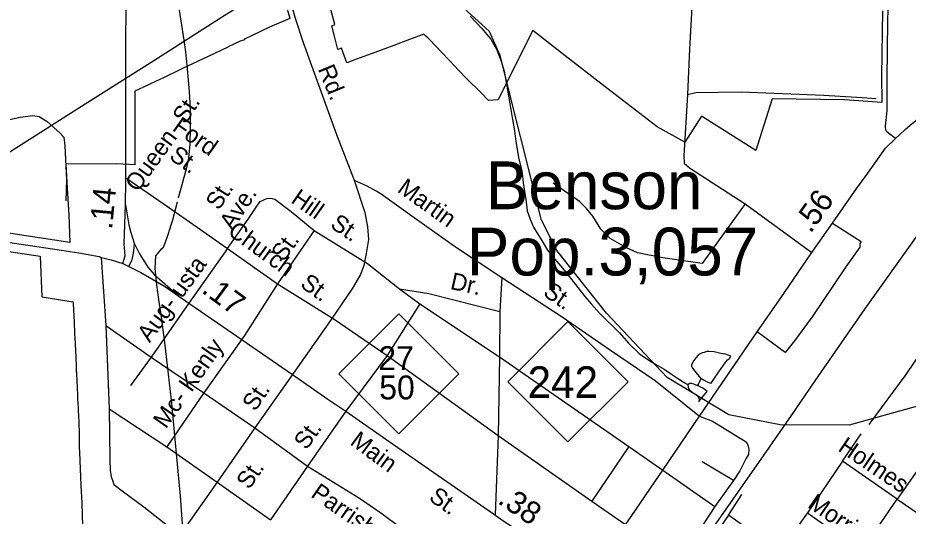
# Model space of a CAD drawing. Extents: x 2082433 to 2279600, y 546599 to 755198.
# Drawn here: x 2131289 to 2136223, y 594609 to 597373 of the extents above; entities that cross this region are included whole.
import ezdxf

# ---------------------------------------------------------------- set-up
doc = ezdxf.new("R2010")
doc.units = 0
for name, color, linetype in [('Exist Boundary Political City Limit New', 7, 'Continuous'), ('Exist Civil Demographics City Label', 7, 'Continuous'), ('Exist Hydrographic Creek Single Shore', 7, 'Continuous'), ('Exist Hydrographic Misc Water Feature', 7, 'Continuous'), ('Exist Railroad Mainline', 7, 'Continuous'), ('Exist Road Non-System Type 51', 7, 'Continuous'), ('Exist Road Non-System Type 51 Label', 7, 'Continuous'), ('Exist Road Primary NC Attributed', 7, 'Continuous'), ('Exist Road Primary NC Label', 7, 'Continuous'), ('Exist Road Primary NC Service Mileage Hundredths English Label', 7, 'Continuous'), ('Exist Road Primary NC Shield CELL', 7, 'Continuous'), ('Exist Road Primary NC Shield Number Label', 7, 'Continuous'), ('Exist Road Primary US Attributed', 7, 'Continuous'), ('Exist Road Primary US Mileage Hundredths English Label', 7, 'Continuous'), ('Exist Road Secondary Type 51 Attributed', 7, 'Continuous'), ('Exist Road Secondary Type 51 Label', 7, 'Continuous'), ('Exist Utilities Electrical Transmission Line', 7, 'Continuous'), ('Map Preparation Boundary City Limit Buffer Line', 7, 'Continuous')]:
    doc.layers.add(name, color=color, linetype=linetype)

msp = doc.modelspace()

# ---------------------------------------------------------------- linework, layer by layer
at = {"layer": 'Exist Boundary Political City Limit New'}
for points in [[(2132752.5, 597521.9), (2132796.2, 597370.6), (2132795.8, 597369.8), (2132683, 597320.7), (2132641.5, 597300.9), (2132576.5, 597270.1), (2132544, 597254.6), (2132544.8, 597252.6), (2132545.2, 597250.8), (2132521.2, 597243.8), (2132453.8, 597211.6), (2132452.5, 597210.9), (2132342.8, 597158.6), (2132201.2, 597091.2), (2132190, 597085.9), (2132092, 597039.1), (2132084, 597035.3), (2131985.5, 596989.2), (2131937.8, 596966.4), (2131937.5, 596962.1), (2131937.5, 596948.2)], [(2136080.2, 597411.6), (2136075, 597051.9), (2136076.8, 596903.3), (2135870, 596918.9), (2135468.8, 596923.2), (2135377.8, 596637.6), (2135076.5, 596827.6), (2134984.8, 596683.6), (2134832.5, 596768.6), (2134544.2, 596990.8), (2134305.2, 597175.4), (2134141.8, 597301.8), (2133964.8, 596949), (2133949.8, 596918.9), (2133897.2, 596915.1), (2133857.2, 596957), (2133776, 597035.9), (2133731, 597082.9), (2133683.2, 597133.5), (2133633.8, 597185.3), (2133610.2, 597209.9), (2133562.5, 597259.9), (2133550.5, 597271), (2133539, 597281.7), (2133459.8, 597252.4), (2133373, 597220.3), (2133302.5, 597194.2), (2133232.2, 597168.2), (2133226.8, 597166.2), (2133166.5, 597143.9), (2133112.2, 597123.9), (2133082, 597204.8), (2133062.8, 597197.2), (2133043.5, 597270.9), (2133028.5, 597329.3), (2133046.5, 597336.6), (2133012.5, 597461.9)], [(2131937.5, 596948.2), (2131937.5, 596890.8), (2131937.2, 596841.4), (2131937.2, 596730.4), (2131937, 596710.6), (2131937, 596593.1), (2131937, 596557.1), (2131836.8, 596562.3), (2131555, 596561.1), (2131563.2, 596426.8), (2131571.8, 596280.1), (2131578, 596126.6), (2131297.8, 596169.2), (2131094.2, 596200.2)], [(2130410.5, 596200.9), (2131412.5, 596051.6), (2131422, 595825.1), (2131595.5, 595798.3), (2131596, 595790.4), (2131599.5, 595714), (2131600.8, 595690.9), (2131601.8, 595667.8), (2131601.8, 595666), (2131603, 595640.3), (2131604, 595614.9), (2131604.8, 595600.8), (2131609.8, 595490.4), (2131612, 595440.6), (2131613.2, 595416.3), (2131614, 595400.9), (2131614.2, 595392.8), (2131615.5, 595366.7), (2131617.8, 595316.2), (2131619, 595286.3), (2131620.2, 595261.8), (2131621.2, 595236.8), (2131622.5, 595210.9), (2131623.8, 595186.6), (2131624.5, 595171.9)], [(2131624.5, 595171.9), (2131628.8, 595076.1), (2131629, 595066.1), (2131629, 595063.1), (2131629.8, 594992.2), (2131631, 594964.6), (2131637.5, 594779.4), (2131643.5, 594684.3), (2131648.2, 594553.4)]]:
    msp.add_lwpolyline(points, dxfattribs=at)
at = {"layer": 'Exist Hydrographic Creek Single Shore'}
msp.add_lwpolyline([(2140083.9, 595718.9), (2139724.8, 595850.7), (2139453.7, 595890.1), (2139371, 595899.4), (2139291.7, 595898.9), (2139082.8, 595847.4), (2138816.8, 595721.5), (2138551.7, 595503.8), (2138451.6, 595460), (2138034.7, 595543.8), (2137818.6, 595499), (2137427.8, 595329.7), (2136844.6, 595377.7), (2135895.6, 595114.7), (2135512.5, 595115.9), (2135228.5, 595170.8), (2134886.5, 595377.9), (2134551.7, 595735.6), (2134275.7, 596082.4), (2134191.6, 596251.4), (2133962.5, 597164.7), (2133903.5, 597297.2), (2133200.6, 597937.9)], dxfattribs=at)
at = {"layer": 'Exist Hydrographic Misc Water Feature'}
msp.add_line((2132079.5, 596085.8), (2132052.4, 596053.9), dxfattribs=at)
msp.add_line((2132079.5, 596085.8), (2132052.4, 596053.9), dxfattribs=at)
for points in [[(2132160.5, 597537), (2132177.5, 597451.2), (2132192.5, 597357), (2132208.3, 597248.3)], [(2133795.4, 597381.4), (2133828, 597347.7), (2133861.8, 597311.7), (2133888, 597280.2), (2133910, 597254.1), (2133942, 597198.2), (2133966.8, 597132.4), (2133983, 597076.4), (2133999, 596994.5), (2134009.2, 596928.5), (2134021.5, 596864.6), (2134030.1, 596808.5), (2134040.2, 596747), (2134048.4, 596687), (2134065, 596589.1), (2134081, 596525.1), (2134091.7, 596443.2), (2134104, 596367.1), (2134112.2, 596303.4), (2134128.4, 596255.5), (2134146.4, 596211.4), (2134166.7, 596179.6), (2134188.9, 596143.8), (2134223.1, 596083.8), (2134253.2, 596048.1), (2134297.7, 595996.3), (2134323.8, 595964.4), (2134399.6, 595868.5), (2134430.2, 595827.1), (2134466.5, 595787.1), (2134514.5, 595733.2), (2134622.7, 595626), (2134673, 595568.1), (2134735.3, 595508.4), (2134805.4, 595462.4), (2134869.8, 595424.8), (2134905.7, 595401.1), (2134950.2, 595371.2), (2134976, 595353.5), (2134994.3, 595343.5), (2135003.9, 595339.6)], [(2132208.3, 597248.3), (2132217.5, 597185), (2132226.3, 597111), (2132239.2, 596963.9), (2132243.3, 596865.9)], [(2132243.3, 596865.9), (2132244.3, 596765.4), (2132241.5, 596671.4), (2132235.3, 596593.8), (2132224.5, 596541.7), (2132177.9, 596373.4)], [(2132171.3, 596349.8), (2132145.5, 596250.3), (2132138.9, 596229.3)], [(2132138.9, 596229.3), (2132129.3, 596198.2), (2132119.9, 596169.5)], [(2132138.9, 596229.3), (2132129.3, 596198.2), (2132119.9, 596169.5)], [(2132119.9, 596169.5), (2132109.2, 596138), (2132095.5, 596103.6), (2132087.5, 596091.4), (2132079.5, 596085.8)], [(2132119.9, 596169.5), (2132109.2, 596138), (2132095.5, 596103.6), (2132087.5, 596091.4), (2132079.5, 596085.8)], [(2132052.4, 596053.9), (2132048.3, 595982.9), (2132057.1, 595892), (2132069.4, 595810.5)], [(2132069.4, 595810.5), (2132083.6, 595715.6), (2132102.4, 595572.6), (2132122.5, 595397.7)], [(2135073.6, 595375.6), (2135087.8, 595365.8), (2135107.9, 595353.9), (2135121.8, 595348.1), (2135131.7, 595346.2), (2135145.8, 595370), (2135173.9, 595410.4), (2135199.8, 595446.2), (2135221.5, 595476.6), (2135231.7, 595484.4), (2135239.7, 595496.6), (2135209.4, 595508.4), (2135183.6, 595512.3), (2135147.1, 595519.9), (2135117.3, 595521.9), (2135107.5, 595521.8), (2135091.5, 595517.7), (2135081.2, 595515.6), (2135069.8, 595509.7), (2135059.5, 595501.9), (2135045.6, 595487.8), (2135035.5, 595473.5), (2135027.7, 595459.7), (2135022, 595447.6), (2135021.8, 595441.5), (2135027.9, 595429.6), (2135039.6, 595413.6), (2135054.2, 595395.6), (2135065.9, 595381.7), (2135073.6, 595375.6)], [(2132122.5, 595397.7), (2132139.4, 595251.8), (2132154.1, 595095.7)], [(2135003.9, 595339.6), (2135002.3, 595335.4), (2135002.5, 595325.6), (2135008.2, 595311.8), (2135028.1, 595295.8), (2135044.7, 595285.6), (2135052.7, 595279.9), (2135062.4, 595263.8), (2135064.2, 595257.8), (2135062.4, 595246), (2135096.6, 595285.8)], [(2135054, 595333.6), (2135048.4, 595335.7), (2135034.5, 595341.5), (2135022.4, 595345.7), (2135012.1, 595345.6), (2135003.9, 595339.6)], [(2135073.6, 595375.6), (2135068.1, 595359.9), (2135060.3, 595343.6), (2135054, 595333.6)], [(2135096.6, 595285.8), (2135108.3, 595299.9), (2135100.3, 595308), (2135088.4, 595317.9), (2135066.1, 595327.7), (2135054, 595333.6)], [(2132154.1, 595095.7), (2132189.4, 594719.7), (2132209.7, 594439.8), (2132236.5, 594221.3)]]:
    msp.add_lwpolyline(points, dxfattribs=at)
at = {"layer": 'Exist Railroad Mainline'}
msp.add_lwpolyline([(2134527.2, 593667.5), (2134688.3, 593900), (2134802.1, 594052.2), (2135000.2, 594341.2), (2135424.7, 594949.7), (2135576, 595167.7), (2135707.1, 595359.6), (2135981.5, 595757.3), (2136253.8, 596138.9), (2136427.3, 596379.2), (2136632.7, 596694), (2136796.3, 596934.6), (2136870.1, 597038.6), (2137144.2, 597427.7)], dxfattribs=at)
at = {"layer": 'Exist Road Non-System Type 51'}
for p, q in [((2135319.8, 596340.8), (2135687.7, 596070.9)), ((2132931.5, 596193.8), (2132728.8, 595898.2)), ((2132931.5, 596193.8), (2133227.5, 596011.1)), ((2132450.5, 596094), (2132237.4, 595790.5)), ((2132450.5, 596094), (2132728.8, 595898.2)), ((2131750, 596044.5), (2131776.2, 595665.9)), ((2133227.5, 596011.1), (2133403.3, 595870.5)), ((2133971.3, 595932.8), (2133960.4, 595744.9)), ((2132728.8, 595898.2), (2132545, 595611.2)), ((2132728.8, 595898.2), (2133041.6, 595701.3)), ((2133403.3, 595870.5), (2133517, 595786.4)), ((2133403.3, 595870.5), (2133566.1, 595844.6)), ((2133566.1, 595844.6), (2133960.4, 595744.9)), ((2132237.4, 595790.5), (2132028.3, 595491.9)), ((2133517, 595786.4), (2133334.8, 595500.6)), ((2133517, 595786.4), (2133958.9, 595492.8)), ((2133960.4, 595744.9), (2133958.9, 595492.8)), ((2133041.6, 595701.3), (2133334.8, 595500.6)), ((2131776.2, 595665.9), (2131795, 595205.2)), ((2131776.2, 595665.9), (2132028.3, 595491.9)), ((2132545, 595611.2), (2132319, 595294.1)), ((2132028.3, 595491.9), (2131912.9, 595333.6)), ((2132028.3, 595491.9), (2132319, 595294.1)), ((2133334.8, 595500.6), (2133106.5, 595191.3)), ((2133334.8, 595500.6), (2133950, 595056.8)), ((2133958.9, 595492.8), (2133950, 595056.8)), ((2133958.9, 595492.8), (2134673.7, 594995.5)), ((2132810.2, 595395), (2132603.2, 595098.4)), ((2132319, 595294.1), (2132114.8, 594994.6)), ((2132319, 595294.1), (2132603.2, 595098.4)), ((2131795, 595205.2), (2132114.8, 594994.6)), ((2133106.5, 595191.3), (2132894.9, 594886.8)), ((2132603.2, 595098.4), (2132394.1, 594797.8)), ((2132603.2, 595098.4), (2132894.9, 594886.8)), ((2133950, 595056.8), (2133933.1, 594616)), ((2133950, 595056.8), (2134470.5, 594693)), ((2135859, 594914.7), (2135961.1, 595065.5)), ((2132114.8, 594994.6), (2132394.1, 594797.8)), ((2134673.7, 594995.5), (2134470.5, 594693)), ((2134673.7, 594995.5), (2134863.5, 594865)), ((2135253.8, 594807.7), (2135081.2, 594911.5)), ((2132894.9, 594886.8), (2132688.8, 594589.2)), ((2134863.5, 594865), (2135151.6, 594663.4)), ((2132394.1, 594797.8), (2132187.5, 594504.2)), ((2132394.1, 594797.8), (2132688.8, 594589.2)), ((2135253.8, 594807.7), (2135151.6, 594663.4)), ((2135226.6, 594615.6), (2135301.1, 594730.1)), ((2134470.5, 594693), (2134650.5, 594567.4))]:
    msp.add_line(p, q, dxfattribs=at)
for points in [[(2135269.3, 599438.1), (2135212.9, 599373.5), (2135148.3, 599286.7), (2135124.1, 599250.3), (2135116, 599224.1), (2135116, 599185.7), (2135112, 598993.9), (2135093.8, 598707.2), (2135071.6, 598351.8), (2135057.5, 597978.3), (2135033.3, 597596.7), (2135011.1, 597201), (2134999, 596948.6)], [(2134999, 596948.6), (2134978.8, 596607.4), (2134980.9, 596567), (2135011.1, 596540.7), (2135319.8, 596340.8)], [(2134999, 596948.6), (2135045.4, 596958.7), (2135297.6, 596962.7), (2135755.5, 596944.5), (2135967.4, 596930.4), (2136046, 596926.4)], [(2130679.5, 596211.7), (2130742.2, 596488.2), (2130806.3, 596619.1), (2130881.4, 596688.7), (2130939.9, 596730.5), (2131015.1, 596758.3), (2131301.8, 596822.3), (2131371.5, 596830.7), (2131407.6, 596825.1), (2131452.2, 596797.3), (2131521.8, 596736), (2131544.1, 596711), (2131549.6, 596663.6), (2131558, 596474.3), (2131555.2, 596357.4)], [(2131887.4, 596485.7), (2132099, 596339.2), (2132300.7, 596198.8), (2132450.5, 596094)], [(2133153.1, 596472.6), (2133218.4, 596442.9), (2133284.2, 596407.1), (2133302.2, 596397.2), (2133485.3, 596264.9), (2133713.7, 596103.8), (2133971.3, 595932.8)], [(2135081.7, 596009.7), (2134863.8, 596042), (2134722.6, 596070.3), (2134662.1, 596096.5), (2134571.3, 596149), (2134518.9, 596201.5), (2134474.5, 596272.2), (2134442.2, 596314.6), (2134401.9, 596355), (2134254.6, 596455.9)], [(2132450.5, 596094), (2132564.6, 596256.1), (2132616.4, 596334.4), (2132632.2, 596354.3), (2132652.2, 596364.5), (2132668.1, 596370.6), (2132690.1, 596372.7), (2132712.2, 596366.7), (2132804.4, 596299.2), (2132931.5, 596193.8)], [(2131885, 596336.2), (2131897.4, 596269.4), (2131903.6, 596225), (2131914.9, 596182.5), (2131933.9, 596122.8)], [(2135319.8, 596340.8), (2135174.5, 596140.9), (2135081.7, 596009.7)], [(2135802.4, 596234.8), (2135961.4, 596132.1), (2135955.4, 596122), (2135954.8, 596100.4), (2135877.3, 595992.2), (2135691, 595714.9), (2135592.6, 595581.3), (2135541.2, 595516.9)], [(2131933.9, 596122.8), (2131932.4, 596095), (2131926.8, 596057.4), (2131918, 596026.2), (2131902.9, 595993.2)], [(2131933.9, 596122.8), (2131962.4, 596064.4), (2132009.9, 595990.6), (2132043.7, 595949.9), (2132180.2, 595831.9)], [(2133971.3, 595932.8), (2134305.6, 595715), (2134572.3, 595530.6), (2134821, 595362.5), (2135067, 595163.9)], [(2136383.4, 595651.1), (2136210, 595394.8), (2136004.9, 595116.9)], [(2135541.2, 595516.9), (2135478.9, 595562.8), (2135386, 595631.6)], [(2131795, 595205.2), (2131798.6, 594925.2), (2131801, 594865.1), (2131807.1, 594827.2), (2131813.1, 594809.3), (2131821.2, 594785.3), (2131867.5, 594749.6), (2131987.7, 594662.1), (2132187.5, 594504.2)], [(2135067, 595163.9), (2135138, 595135.5), (2135292.1, 595041.5), (2135325, 595021.6), (2135333.5, 595004.5), (2135340.2, 594981.4), (2135338, 594951.9), (2135322.7, 594927.9), (2135288.8, 594861.2), (2135253.8, 594807.7)], [(2136360.5, 594987.6), (2136161.1, 594702.9), (2135859, 594914.7), (2135664.4, 594628.4), (2135509.8, 594413.7), (2135817.5, 594203.3), (2135963.5, 594415.2), (2136161.1, 594702.9), (2136470, 594492.9)], [(2132894.9, 594886.8), (2133181.5, 594709.3), (2133299.8, 594628.7), (2133722.7, 594315.8)], [(2135151.6, 594663.4), (2135032.5, 594482), (2134967.6, 594372.1)], [(2135509.8, 594413.7), (2135226.6, 594615.6), (2135017.6, 594312.2)], [(2135664.4, 594628.4), (2135963.5, 594415.2), (2136271.1, 594207.4)]]:
    msp.add_lwpolyline(points, dxfattribs=at)
at = {"layer": 'Exist Road Primary NC Attributed'}
for points in [[(2131870.1, 596009.9), (2131884, 596053.4), (2131879, 596118.7), (2131885, 596336.2), (2131887.5, 596471.7), (2131887.4, 596544.6), (2131887.5, 596771.6), (2131888.1, 596879.4), (2131888.1, 597087.8), (2131888.1, 597186.8), (2131889.4, 597477.8), (2131890.8, 597718.6), (2131889.4, 597792.9), (2131889.8, 597973.4), (2131889.8, 598126.9), (2131891.2, 598245.9), (2131890.7, 598294.4), (2131890.8, 598472.9), (2131892.1, 598521.1), (2131891.7, 598718.9), (2131892.6, 598929.5), (2131893.9, 599077), (2131894, 599263)], [(2136152, 596703.9), (2136113.1, 596733), (2136103.1, 596742), (2136097.8, 596753.6), (2136096.6, 596764.8), (2136097.2, 596775.7), (2136099.7, 596803.7), (2136105.9, 596859.6), (2136105.3, 597027.5), (2136107.8, 597203.1), (2136110.2, 597342.8), (2136113.6, 597523.4)], [(2128948.8, 596464.2), (2129200.4, 596430.2), (2129507.3, 596384.6), (2129684.3, 596358.5), (2129956.4, 596319.5), (2130049.3, 596305.3), (2130096.8, 596298.1), (2130397.2, 596253.4), (2130574.9, 596226.8), (2130678.1, 596211.9), (2130879, 596181.9), (2130945.5, 596172), (2131531.4, 596084.6), (2131627.2, 596070), (2131738.9, 596050.1), (2131750, 596044.5), (2131806.4, 596030.7), (2131870.1, 596009.9)], [(2131870.1, 596009.9), (2131921.8, 595984.3), (2131969.8, 595960.7), (2132102.6, 595884.2), (2132237.4, 595790.5), (2132425.8, 595661.9), (2132532.3, 595587.8), (2132810.2, 595395)], [(2132810.2, 595395), (2133006.9, 595258.9), (2133106.5, 595191.3), (2133369.9, 595007.7), (2133594, 594851), (2133737.8, 594751.4), (2133924.4, 594622.1), (2133964, 594594.2), (2134093.8, 594505.8), (2134214.5, 594422.3), (2134262.9, 594391.5), (2134445.7, 594265.2)]]:
    msp.add_lwpolyline(points, dxfattribs=at)
at = {"layer": 'Exist Road Primary NC Shield CELL'}
for points in [[(2133066.9, 595398.9), (2133399.9, 595731.9), (2133732.9, 595398.9), (2133399.9, 595065.9)], [(2134004.5, 595355.1), (2134337.5, 595688.1), (2134670.5, 595355.1), (2134337.5, 595022.1)]]:
    msp.add_lwpolyline(points, close=True, dxfattribs=at)
at = {"layer": 'Exist Road Primary US Attributed'}
for points in [[(2136152, 596703.9), (2136204.8, 596751.2), (2136233.1, 596778.2), (2136283.4, 596818.7), (2136346.5, 596865.4), (2136394.7, 596894.3), (2136495.2, 596942.4), (2136584.2, 596977), (2136635.3, 596993.9), (2136672.1, 597001.3), (2136747.4, 597016.4), (2136870.1, 597038.6), (2137018.8, 597066.5), (2137333.1, 597121.8), (2137525.8, 597158.1), (2137780.4, 597202.9), (2138382.1, 597311.3), (2138401.6, 597316.1)], [(2134445.7, 594265.2), (2134667.5, 594577.9), (2134863.5, 594865), (2135067, 595163.9), (2135386, 595631.6), (2135509.5, 595808.6), (2135687.7, 596070.9), (2135802.4, 596234.8), (2135938.3, 596427.7), (2135988.9, 596499.4), (2136097.7, 596650.2), (2136152, 596703.9)]]:
    msp.add_lwpolyline(points, dxfattribs=at)
at = {"layer": 'Exist Road Secondary Type 51 Attributed'}
msp.add_lwpolyline([(2132273.8, 599216), (2132342.6, 599020.3), (2132423.5, 598787.6), (2132490.7, 598562.5), (2132541, 598390.9), (2132627.9, 598081.6), (2132740.4, 597674), (2132825.6, 597370.2), (2132871, 597235.8), (2133055.3, 596725.7), (2133153.1, 596472.6), (2133212, 596293.6), (2133225.8, 596214.5), (2133232.7, 596143.3), (2133219.9, 596065.2), (2133206, 595999), (2133187.3, 595949.6), (2133143.8, 595874.4), (2133026.1, 595699.4), (2132810.2, 595395)], dxfattribs=at)
at = {"layer": 'Exist Utilities Electrical Transmission Line'}
msp.add_lwpolyline([(2127659.7, 594405.6), (2128021, 594628.8), (2128453.8, 594896.6), (2128882.4, 595164.5), (2129271.3, 595408), (2129701.9, 595677.8), (2130092.9, 595913.5), (2130483.8, 596157.1), (2130874.6, 596394.8), (2131271.4, 596646.3), (2131662, 596895.9), (2132043.1, 597135.6), (2132431.7, 597385.3), (2132840.4, 597641), (2133271.2, 597908.8), (2133672.1, 598160.4), (2134092.7, 598430.1), (2134507.5, 598685.8), (2134896.4, 598929.5), (2135303, 599191.3), (2135350.8, 599229.5)], dxfattribs=at)
at = {"layer": 'Map Preparation Boundary City Limit Buffer Line'}
for points in [[(2132752.5, 597521.9), (2132796.2, 597370.6), (2132795.8, 597369.8), (2132683, 597320.7), (2132641.5, 597300.9), (2132576.5, 597270.1), (2132544, 597254.6), (2132544.8, 597252.6), (2132545.2, 597250.8), (2132521.2, 597243.8), (2132453.8, 597211.6), (2132452.5, 597210.9), (2132342.8, 597158.6), (2132201.2, 597091.2), (2132190, 597085.9), (2132092, 597039.1), (2132084, 597035.3), (2131985.5, 596989.2), (2131937.8, 596966.4), (2131937.5, 596962.1), (2131937.5, 596948.2)], [(2136080.2, 597411.6), (2136075, 597051.9), (2136076.8, 596903.3), (2135870, 596918.9), (2135468.8, 596923.2), (2135377.8, 596637.6), (2135076.5, 596827.6), (2134984.8, 596683.6), (2134832.5, 596768.6), (2134544.2, 596990.8), (2134305.2, 597175.4), (2134141.8, 597301.8), (2133964.8, 596949), (2133949.8, 596918.9), (2133897.2, 596915.1), (2133857.2, 596957), (2133776, 597035.9), (2133731, 597082.9), (2133683.2, 597133.5), (2133633.8, 597185.3), (2133610.2, 597209.9), (2133562.5, 597259.9), (2133550.5, 597271), (2133539, 597281.7), (2133459.8, 597252.4), (2133373, 597220.3), (2133302.5, 597194.2), (2133232.2, 597168.2), (2133226.8, 597166.2), (2133166.5, 597143.9), (2133112.2, 597123.9), (2133082, 597204.8), (2133062.8, 597197.2), (2133043.5, 597270.9), (2133028.5, 597329.3), (2133046.5, 597336.6), (2133012.5, 597461.9)], [(2131937.5, 596948.2), (2131937.5, 596890.8), (2131937.2, 596841.4), (2131937.2, 596730.4), (2131937, 596710.6), (2131937, 596593.1), (2131937, 596557.1), (2131836.8, 596562.3), (2131555, 596561.1), (2131563.2, 596426.8), (2131571.8, 596280.1), (2131578, 596126.6), (2131297.8, 596169.2), (2131094.2, 596200.2)], [(2130410.5, 596200.9), (2131412.5, 596051.6), (2131422, 595825.1), (2131595.5, 595798.3), (2131596, 595790.4), (2131599.5, 595714), (2131600.8, 595690.9), (2131601.8, 595667.8), (2131601.8, 595666), (2131603, 595640.3), (2131604, 595614.9), (2131604.8, 595600.8), (2131609.8, 595490.4), (2131612, 595440.6), (2131613.2, 595416.3), (2131614, 595400.9), (2131614.2, 595392.8), (2131615.5, 595366.7), (2131617.8, 595316.2), (2131619, 595286.3), (2131620.2, 595261.8), (2131621.2, 595236.8), (2131622.5, 595210.9), (2131623.8, 595186.6), (2131624.5, 595171.9)], [(2131624.5, 595171.9), (2131628.8, 595076.1), (2131629, 595066.1), (2131629, 595063.1), (2131629.8, 594992.2), (2131631, 594964.6), (2131637.5, 594779.4), (2131643.5, 594684.3), (2131648.2, 594553.4)]]:
    msp.add_lwpolyline(points, dxfattribs=at)

# ---------------------------------------------------------------- texts
at = {"layer": 'Exist Civil Demographics City Label'}
for s, p in [('Benson', (2133881.4, 596311.7)), ('Pop.3,057', (2133776.5, 595944.3))]:
    msp.add_text(s, height=265, dxfattribs=at).set_placement(p)
at = {"layer": 'Exist Road Non-System Type 51 Label'}
for s, rotation, p in [('St.', 56.8408, (2132218.9, 596778.6)), ('Ford', 324.8846, (2132139.7, 596752.3)), ('Queen', 54.1942, (2131953, 596401.8)), ('St.', 324.8846, (2132122.2, 596593.7)), ('Martin', 324.3539, (2133386.7, 596411.9)), ('St.', 56.8408, (2132402.7, 596301.2)), ('Hill', 325.1384, (2132796.5, 596352.1)), ('Ave.', 56.7405, (2132478.7, 596189.1)), ('St.', 326.0945, (2133014.6, 596213.5)), ('Church', 324.0316, (2132446.6, 596174.8)), ('St.', 54.2023, (2132762.5, 596016.2)), ('Aug- usta', 53.9169, (2132019.3, 595567.6)), ('St.', 324.556, (2132848.4, 595884.3)), ('Dr.', 347.6651, (2133680.7, 595869.9)), ('St.', 325.5232, (2134193.8, 595836.8)), ('Mc- Kenly', 54.9359, (2132109.5, 595090)), ('St.', 56.0268, (2132604.3, 595185.6)), ('St.', 54.9322, (2132888.9, 594972.2)), ('Holmes', 325.8696, (2135828.1, 594975.8)), ('St.', 55.6266, (2132571, 594752.5)), ('Parrish', 325.1799, (2132907.1, 594720.5)), ('Morris', 325.5045, (2135659.9, 594662.5))]:
    msp.add_text(s, height=95, rotation=rotation, dxfattribs=at).set_placement(p)
at = {"layer": 'Exist Road Primary NC Label'}
for s, rotation, p in [('Main', 323.6143, (2133124.3, 595010.6)), ('St.', 324.47, (2133561.2, 594701.6))]:
    msp.add_text(s, height=95, rotation=rotation, dxfattribs=at).set_placement(p)
at = {"layer": 'Exist Road Primary NC Service Mileage Hundredths English Label'}
for s, rotation, p in [('.14', 84.5195, (2131811.1, 596196)), ('.17', 323.6143, (2132301.4, 595853.5)), ('.38', 325.7322, (2133942.2, 594684.7))]:
    msp.add_text(s, height=125, rotation=rotation, dxfattribs=at).set_placement(p)
at = {"layer": 'Exist Road Primary NC Shield Number Label'}
for s, height, p in [('27', 132.5, (2133286.5, 595419.3)), ('242', 175, (2134113.7, 595265.4)), ('50', 132.5, (2133291.5, 595257.1))]:
    msp.add_text(s, height=height, dxfattribs=at).set_placement(p)
at = {"layer": 'Exist Road Primary US Mileage Hundredths English Label'}
msp.add_text('.56', height=125, rotation=54.5543, dxfattribs=at).set_placement((2135681.7, 596173.1))
at = {"layer": 'Exist Road Secondary Type 51 Label'}
msp.add_text('Rd.', height=95, rotation=292.4149, dxfattribs=at).set_placement((2132950, 597089.7))

doc.saveas('drawing.dxf')
